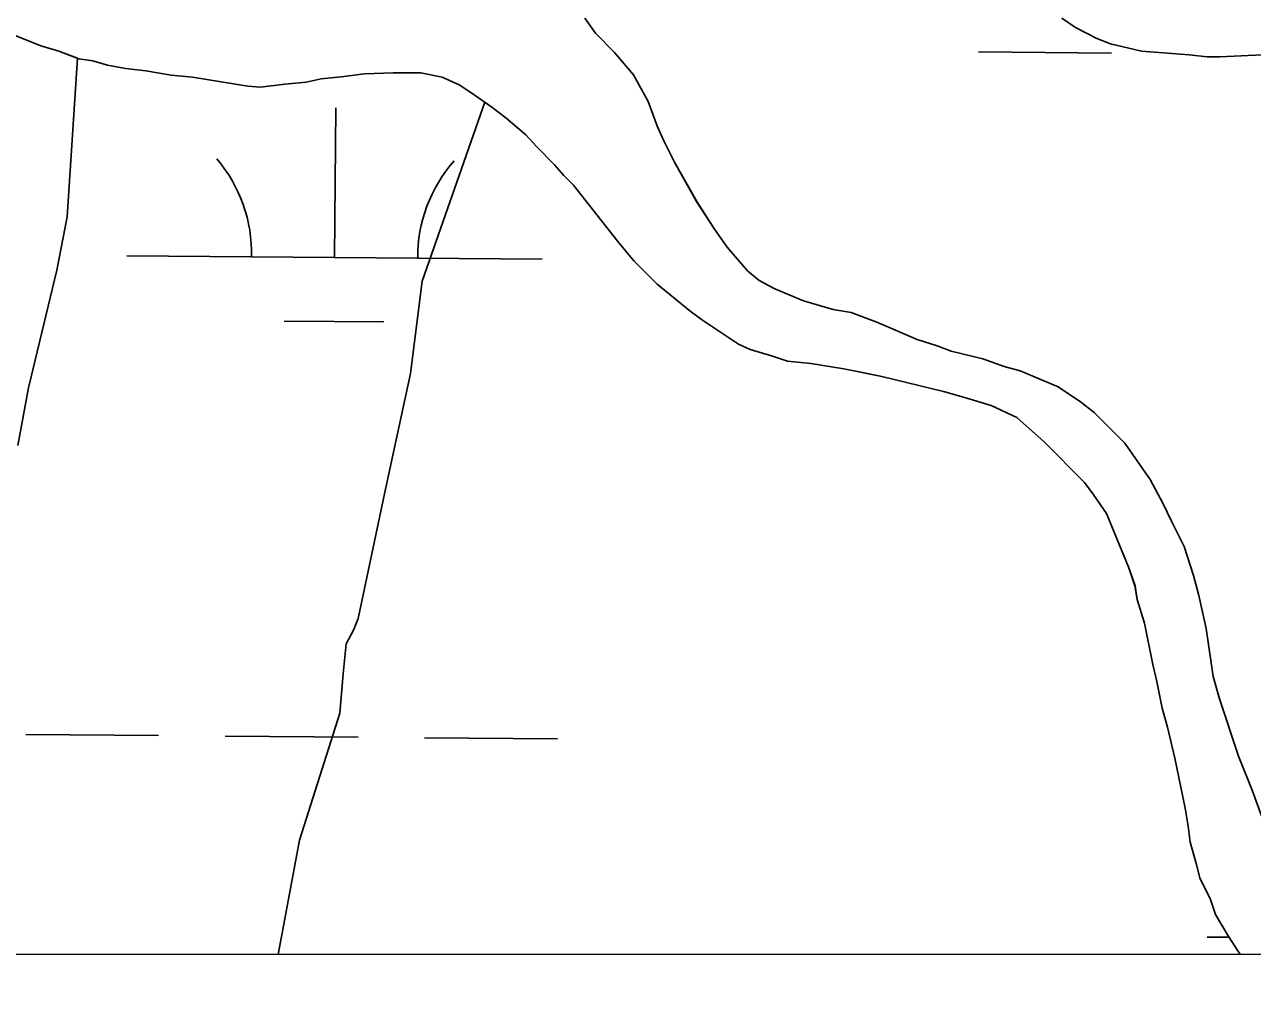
# Model space of a CAD drawing. Extents: x 3271442 to 3309282, y 752266 to 777610.
# Drawn here: x 3306164.2 to 3306459.8, y 757641.7 to 757874.4 of the extents above; entities that cross this region are included whole.
import ezdxf

# ---------------------------------------------------------------- set-up
doc = ezdxf.new("R2010")
doc.units = 0
for name, color, linetype in [('V-GRID-FRAM', 7, 'Continuous'), ('V-SITE-VEGE', 7, 'Continuous'), ('V-WETL-SWMP', 7, 'Continuous')]:
    doc.layers.add(name, color=color, linetype=linetype)

msp = doc.modelspace()

# ---------------------------------------------------------------- linework, layer by layer
at = {"layer": 'V-GRID-FRAM'}
msp.add_lwpolyline([(3275591.3, 775827.44), (3307043.48, 775836.59), (3307056.71, 757650.81), (3275588.66, 757641.66), (3275591.3, 775827.44)], dxfattribs=at)
at = {"layer": 'V-SITE-VEGE'}
for p, q in [((3306301.58, 757872.31), (3306299.04, 757875.9)), ((3306413.88, 757875.96), (3306417.2, 757873.65)), ((3306157.06, 757873.65), (3306168.05, 757869.26)), ((3306306.17, 757867.69), (3306301.58, 757872.31)), ((3306417.2, 757873.65), (3306422.31, 757871.07)), ((3306422.31, 757871.07), (3306425.63, 757869.78)), ((3306168.05, 757869.26), (3306172.39, 757867.96)), ((3306172.39, 757867.96), (3306176.91, 757866.27)), ((3306425.63, 757869.78), (3306433.04, 757867.95)), ((3306433.04, 757867.95), (3306444.54, 757867.14)), ((3306176.91, 757866.27), (3306174.46, 757828.08)), ((3306310.75, 757862.3), (3306306.17, 757867.69)), ((3306444.54, 757867.14), (3306448.89, 757866.61)), ((3306448.89, 757866.61), (3306451.96, 757866.6)), ((3306451.96, 757866.6), (3306462.19, 757867.07)), ((3306314.31, 757855.89), (3306310.75, 757862.3)), ((3306259.87, 757812.66), (3306274.96, 757855.7)), ((3306274.96, 757855.7), (3306276.7, 757854.5)), ((3306276.7, 757854.5), (3306280.01, 757851.93)), ((3306316.58, 757849.74), (3306314.31, 757855.89)), ((3306280.01, 757851.93), (3306284.86, 757847.82)), ((3306284.86, 757847.82), (3306287.4, 757845)), ((3306318.1, 757846.41), (3306316.58, 757849.74)), ((3306287.4, 757845), (3306291.73, 757840.63)), ((3306320.64, 757841.29), (3306318.1, 757846.41)), ((3306325.97, 757831.8), (3306320.64, 757841.29)), ((3306291.73, 757840.63), (3306294.02, 757838.06)), ((3306294.02, 757838.06), (3306296.32, 757835.76)), ((3306296.32, 757835.76), (3306307.01, 757822.16)), ((3306330.3, 757825.13), (3306325.97, 757831.8)), ((3306174.46, 757828.08), (3306171.92, 757815.29)), ((3306333.35, 757820.77), (3306330.3, 757825.13)), ((3306307.01, 757822.16), (3306310.83, 757817.54)), ((3306338.19, 757815.12), (3306333.35, 757820.77)), ((3306171.92, 757815.29), (3306165.1, 757786.94)), ((3306310.83, 757817.54), (3306316.43, 757811.89)), ((3306340.99, 757812.81), (3306338.19, 757815.12)), ((3306257.1, 757790.37), (3306259.87, 757812.66)), ((3306316.43, 757811.89), (3306324.34, 757805.46)), ((3306344.82, 757810.75), (3306340.99, 757812.81)), ((3306351.71, 757807.91), (3306344.82, 757810.75)), ((3306358.87, 757805.83), (3306351.71, 757807.91)), ((3306363.21, 757805.05), (3306358.87, 757805.83)), ((3306324.34, 757805.46), (3306327.14, 757803.4)), ((3306327.14, 757803.4), (3306336.07, 757797.49)), ((3306369.35, 757802.72), (3306363.21, 757805.05)), ((3306379.05, 757798.6), (3306369.35, 757802.72)), ((3306336.07, 757797.49), (3306338.88, 757796.2)), ((3306383.9, 757797.04), (3306379.05, 757798.6)), ((3306387.22, 757795.75), (3306383.9, 757797.04)), ((3306338.88, 757796.2), (3306343.99, 757794.64)), ((3306343.99, 757794.64), (3306347.82, 757793.35)), ((3306394.89, 757793.93), (3306387.22, 757795.75)), ((3306347.82, 757793.35), (3306353.45, 757792.81)), ((3306353.45, 757792.81), (3306361.37, 757791.5)), ((3306361.37, 757791.5), (3306370.57, 757789.68)), ((3306400, 757792.12), (3306394.89, 757793.93)), ((3306403.83, 757791.08), (3306400, 757792.12)), ((3306413.02, 757787.21), (3306403.83, 757791.08)), ((3306250.82, 757761.45), (3306257.1, 757790.37)), ((3306370.57, 757789.68), (3306385.39, 757786.04)), ((3306165.1, 757786.94), (3306162.53, 757773.03)), ((3306385.39, 757786.04), (3306390.25, 757784.74)), ((3306418.38, 757783.6), (3306413.02, 757787.21)), ((3306390.25, 757784.74), (3306396.89, 757782.66)), ((3306396.89, 757782.66), (3306403.02, 757779.83)), ((3306421.7, 757781.03), (3306418.38, 757783.6)), ((3306403.02, 757779.83), (3306409.65, 757773.92)), ((3306429.08, 757773.59), (3306421.7, 757781.03)), ((3306409.65, 757773.92), (3306419.32, 757764.16)), ((3306435.19, 757764.86), (3306429.08, 757773.59)), ((3306438.23, 757759.22), (3306435.19, 757764.86)), ((3306244.52, 757731.42), (3306250.82, 757761.45)), ((3306419.32, 757764.16), (3306421.62, 757761.08)), ((3306421.62, 757761.08), (3306424.67, 757756.72)), ((3306440.27, 757754.87), (3306438.23, 757759.22)), ((3306424.67, 757756.72), (3306429.99, 757743.66)), ((3306443.31, 757748.72), (3306440.27, 757754.87)), ((3306445.58, 757741.8), (3306443.31, 757748.72)), ((3306429.99, 757743.66), (3306431.5, 757739.3)), ((3306446.85, 757736.94), (3306445.58, 757741.8)), ((3306431.5, 757739.3), (3306432, 757735.97)), ((3306432, 757735.97), (3306433.77, 757730.34)), ((3306448.6, 757729), (3306446.85, 757736.94)), ((3306243.33, 757728.65), (3306244.52, 757731.42)), ((3306433.77, 757730.34), (3306435.78, 757720.35)), ((3306450.35, 757717.48), (3306448.6, 757729)), ((3306241.58, 757725.34), (3306243.33, 757728.65)), ((3306240.85, 757718.09), (3306241.58, 757725.34)), ((3306435.78, 757720.35), (3306436.79, 757716.26)), ((3306240.06, 757708.6), (3306240.85, 757718.09)), ((3306451.86, 757712.11), (3306450.35, 757717.48)), ((3306436.79, 757716.26), (3306438.04, 757709.86)), ((3306456.41, 757698.28), (3306451.86, 757712.11)), ((3306230.39, 757678.09), (3306240.06, 757708.6)), ((3306438.04, 757709.86), (3306439.3, 757705.25)), ((3306439.3, 757705.25), (3306441.06, 757697.83)), ((3306441.06, 757697.83), (3306443.57, 757685.79)), ((3306459.7, 757690.08), (3306456.41, 757698.28)), ((3306461.98, 757683.93), (3306459.7, 757690.08)), ((3306443.57, 757685.79), (3306444.32, 757681.44)), ((3306444.32, 757681.44), (3306444.82, 757677.6)), ((3306225.24, 757650.57), (3306230.39, 757678.09)), ((3306444.82, 757677.6), (3306446.33, 757672.23)), ((3306446.33, 757672.23), (3306447.09, 757668.9)), ((3306447.09, 757668.9), (3306449.62, 757664.03)), ((3306449.62, 757664.03), (3306450.89, 757660.19)), ((3306450.89, 757660.19), (3306453.94, 757655.06)), ((3306453.94, 757655.06), (3306456.23, 757651.47)), ((3306456.82, 757650.64), (3306225.24, 757650.57)), ((3306456.23, 757651.47), (3306456.82, 757650.64))]:
    msp.add_line(p, q, dxfattribs=at)
at = {"layer": 'V-WETL-SWMP'}
for p, q in [((3306301.58, 757872.31), (3306299.04, 757875.9)), ((3306413.88, 757875.96), (3306417.2, 757873.65)), ((3306168.05, 757869.26), (3306157.07, 757873.65)), ((3306306.17, 757867.69), (3306301.58, 757872.31)), ((3306417.2, 757873.65), (3306422.31, 757871.07)), ((3306422.31, 757871.07), (3306425.63, 757869.78)), ((3306172.39, 757867.96), (3306168.05, 757869.26)), ((3306177.24, 757866.15), (3306172.39, 757867.96)), ((3306425.63, 757869.78), (3306433.04, 757867.96)), ((3306433.04, 757867.96), (3306444.54, 757867.14)), ((3306180.57, 757865.63), (3306177.24, 757866.15)), ((3306184.14, 757864.59), (3306180.57, 757865.63)), ((3306310.75, 757862.3), (3306306.17, 757867.69)), ((3306393.81, 757867.8), (3306425.81, 757867.54)), ((3306444.54, 757867.14), (3306448.89, 757866.61)), ((3306448.89, 757866.61), (3306451.96, 757866.6)), ((3306451.96, 757866.6), (3306462.19, 757867.07)), ((3306188.49, 757863.8), (3306184.14, 757864.59)), ((3306193.35, 757863.27), (3306188.49, 757863.8)), ((3306199.48, 757862.23), (3306193.35, 757863.27)), ((3306204.6, 757861.69), (3306199.48, 757862.23)), ((3306246.04, 757862.55), (3306240.41, 757861.81)), ((3306252.94, 757862.78), (3306246.04, 757862.55)), ((3306259.59, 757862.76), (3306252.94, 757862.78)), ((3306264.71, 757861.71), (3306259.59, 757862.76)), ((3306314.3, 757855.89), (3306310.75, 757862.3)), ((3306217.89, 757859.6), (3306204.6, 757861.69)), ((3306220.96, 757859.33), (3306217.89, 757859.6)), ((3306226.84, 757860.07), (3306220.96, 757859.33)), ((3306231.96, 757860.56), (3306226.84, 757860.07)), ((3306235.54, 757861.32), (3306231.96, 757860.56)), ((3306240.41, 757861.81), (3306235.54, 757861.32)), ((3306268.79, 757859.91), (3306264.71, 757861.71)), ((3306271.85, 757857.85), (3306268.79, 757859.91)), ((3306276.7, 757854.5), (3306271.85, 757857.85)), ((3306238.81, 757818.33), (3306239.11, 757854.33)), ((3306280.01, 757851.93), (3306276.7, 757854.5)), ((3306316.58, 757849.74), (3306314.3, 757855.89)), ((3306284.86, 757847.82), (3306280.01, 757851.93)), ((3306287.41, 757845), (3306284.86, 757847.82)), ((3306318.1, 757846.41), (3306316.58, 757849.74)), ((3306291.74, 757840.63), (3306287.41, 757845)), ((3306320.64, 757841.29), (3306318.1, 757846.41)), ((3306325.98, 757831.8), (3306320.64, 757841.29)), ((3306294.03, 757838.07), (3306291.74, 757840.63)), ((3306296.32, 757835.75), (3306294.03, 757838.07)), ((3306307.01, 757822.16), (3306296.32, 757835.75)), ((3306330.3, 757825.13), (3306325.98, 757831.8)), ((3306333.35, 757820.77), (3306330.3, 757825.13)), ((3306310.83, 757817.54), (3306307.01, 757822.16)), ((3306338.19, 757815.13), (3306333.35, 757820.77)), ((3306188.81, 757818.75), (3306288.81, 757817.92)), ((3306316.43, 757811.89), (3306310.83, 757817.54)), ((3306340.99, 757812.81), (3306338.19, 757815.13)), ((3306324.34, 757805.46), (3306316.43, 757811.89)), ((3306344.82, 757810.75), (3306340.99, 757812.81)), ((3306351.71, 757807.91), (3306344.82, 757810.75)), ((3306358.87, 757805.84), (3306351.71, 757807.91)), ((3306363.21, 757805.05), (3306358.87, 757805.84)), ((3306226.68, 757803), (3306250.68, 757802.81)), ((3306327.14, 757803.4), (3306324.34, 757805.46)), ((3306336.07, 757797.48), (3306327.14, 757803.4)), ((3306369.34, 757802.72), (3306363.21, 757805.05)), ((3306379.05, 757798.59), (3306369.34, 757802.72)), ((3306338.88, 757796.19), (3306336.07, 757797.48)), ((3306383.9, 757797.04), (3306379.05, 757798.59)), ((3306387.22, 757795.75), (3306383.9, 757797.04)), ((3306343.99, 757794.64), (3306338.88, 757796.19)), ((3306347.82, 757793.35), (3306343.99, 757794.64)), ((3306394.89, 757793.93), (3306387.22, 757795.75)), ((3306353.45, 757792.81), (3306347.82, 757793.35)), ((3306361.37, 757791.5), (3306353.45, 757792.81)), ((3306366.74, 757790.46), (3306361.37, 757791.5)), ((3306400, 757792.12), (3306394.89, 757793.93)), ((3306403.83, 757791.08), (3306400, 757792.12)), ((3306413.02, 757787.21), (3306403.83, 757791.08)), ((3306370.57, 757789.67), (3306366.74, 757790.46)), ((3306385.4, 757786.04), (3306370.57, 757789.67)), ((3306390.25, 757784.74), (3306385.4, 757786.04)), ((3306418.38, 757783.6), (3306413.02, 757787.21)), ((3306396.89, 757782.66), (3306390.25, 757784.74)), ((3306403.02, 757779.83), (3306396.89, 757782.66)), ((3306421.7, 757781.03), (3306418.38, 757783.6)), ((3306409.65, 757773.92), (3306403.02, 757779.83)), ((3306429.08, 757773.59), (3306421.7, 757781.03)), ((3306419.33, 757764.16), (3306409.65, 757773.92)), ((3306435.19, 757764.86), (3306429.08, 757773.59)), ((3306438.23, 757759.22), (3306435.19, 757764.86)), ((3306421.62, 757761.08), (3306419.33, 757764.16)), ((3306424.67, 757756.72), (3306421.62, 757761.08)), ((3306440.26, 757754.87), (3306438.23, 757759.22)), ((3306429.99, 757743.65), (3306424.67, 757756.72)), ((3306443.31, 757748.72), (3306440.26, 757754.87)), ((3306445.58, 757741.8), (3306443.31, 757748.72)), ((3306431.51, 757739.3), (3306429.99, 757743.65)), ((3306446.84, 757736.94), (3306445.58, 757741.8)), ((3306432.01, 757735.97), (3306431.51, 757739.3)), ((3306433.77, 757730.34), (3306432.01, 757735.97)), ((3306448.6, 757729), (3306446.84, 757736.94)), ((3306435.78, 757720.35), (3306433.77, 757730.34)), ((3306450.35, 757717.48), (3306448.6, 757729)), ((3306436.79, 757716.26), (3306435.78, 757720.35)), ((3306451.86, 757712.11), (3306450.35, 757717.48)), ((3306438.04, 757709.86), (3306436.79, 757716.26)), ((3306456.41, 757698.28), (3306451.86, 757712.11)), ((3306439.3, 757705.25), (3306438.04, 757709.86)), ((3306164.45, 757703.51), (3306196.45, 757703.25)), ((3306212.45, 757703.12), (3306244.45, 757702.85)), ((3306260.45, 757702.72), (3306292.45, 757702.46)), ((3306441.06, 757697.82), (3306439.3, 757705.25)), ((3306443.57, 757685.79), (3306441.06, 757697.82)), ((3306459.7, 757690.08), (3306456.41, 757698.28)), ((3306461.98, 757683.93), (3306459.7, 757690.08)), ((3306444.32, 757681.44), (3306443.57, 757685.79)), ((3306444.82, 757677.6), (3306444.32, 757681.44)), ((3306446.33, 757672.22), (3306444.82, 757677.6)), ((3306447.09, 757668.9), (3306446.33, 757672.22)), ((3306449.63, 757664.03), (3306447.09, 757668.9)), ((3306450.89, 757660.18), (3306449.63, 757664.03)), ((3306453.94, 757655.06), (3306450.89, 757660.18)), ((3306456.23, 757651.47), (3306453.94, 757655.06)), ((3306448.91, 757654.74), (3306454.17, 757654.69)), ((3303655.41, 757649.82), (3306456.82, 757650.64)), ((3306456.82, 757650.64), (3306456.23, 757651.47))]:
    msp.add_line(p, q, dxfattribs=at)
for centre, start, end in [((3306183.57, 757819.26), 358.7563, 40.2999), ((3306294.06, 757818.35), 138.7563, 180.2999)]:
    msp.add_arc(centre, 35.25, start, end, dxfattribs=at)

doc.saveas('drawing.dxf')
